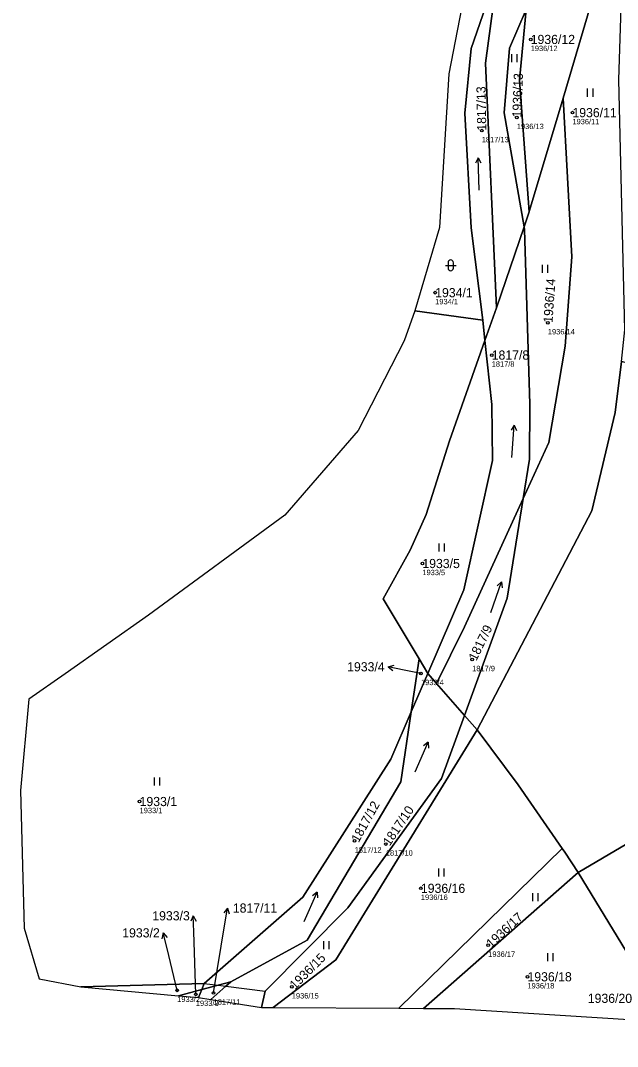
# Model space of a CAD drawing. Extents: x -762274 to -759271, y -1061928 to -1059060.
# Drawn here: x -761807.2 to -761696.5, y -1061424.8 to -1061234.6 of the extents above; entities that cross this region are included whole.
import ezdxf

# ---------------------------------------------------------------- set-up
doc = ezdxf.new("R2010")
doc.units = 0
for name, color, linetype in [('Definiční body', 7, 'Continuous'), ('Hranice parcel', 7, 'Continuous'), ('Parcelní čísla', 7, 'Continuous'), ('Polygon ku', 7, 'Continuous'), ('Polygon parcely', 7, 'Continuous'), ('Pop  PČ popisy', 7, 'Continuous'), ('Vnitřní kresba', 7, 'Continuous'), ('Značky kultur', 7, 'Continuous')]:
    doc.layers.add(name, color=color, linetype=linetype)

msp = doc.modelspace()

# ---------------------------------------------------------------- linework, layer by layer
at = {"layer": 'Definiční body'}
for centre in [(-761712.59, -1061238.12), (-761715.16, -1061252.58), (-761704.85, -1061251.69), (-761721.67, -1061255.03), (-761730.3, -1061285.07), (-761709.4, -1061290.65), (-761719.82, -1061296.64), (-761732.68, -1061335.29), (-761723.44, -1061353.1), (-761732.94, -1061355.68), (-761785.12, -1061379.42), (-761745.24, -1061386.73), (-761739.45, -1061387.3), (-761732.95, -1061395.51), (-761720.46, -1061406.06), (-761713.19, -1061411.92), (-761778.15, -1061414.43), (-761771.4, -1061414.92), (-761756.89, -1061413.78), (-761774.69, -1061415.17)]:
    msp.add_circle(centre, 0.25, dxfattribs=at)
at = {"layer": 'Hranice parcel'}
for p, q in [((-761689.32, -1061190.63), (-761706.57, -1061248.98)), ((-761713.82, -1061272.87), (-761712.88, -1061270.1)), ((-761729.52, -1061273), (-761734.08, -1061288.46)), ((-761718.94, -1061287.87), (-761713.82, -1061272.87)), ((-761721.49, -1061290.2), (-761734.08, -1061288.46)), ((-761718.94, -1061287.87), (-761721.08, -1061293.93)), ((-761721.08, -1061293.93), (-761721.49, -1061290.2)), ((-761758.2, -1061326.33), (-761783.48, -1061344.88)), ((-761734.76, -1061362.81), (-761733.3, -1061352.94)), ((-761731.68, -1061355.66), (-761733.3, -1061352.94)), ((-761731.68, -1061355.66), (-761734.76, -1061362.81)), ((-761731.68, -1061355.66), (-761730.06, -1061357.52)), ((-761730.06, -1061357.52), (-761724.88, -1061363.45)), ((-761805.68, -1061360.47), (-761807.21, -1061377.38)), ((-761724.88, -1061363.45), (-761722.53, -1061366.14)), ((-761807.21, -1061377.38), (-761806.54, -1061402.92)), ((-761703.8, -1061392.56), (-761689.22, -1061383.96)), ((-761737.06, -1061417.75), (-761706.77, -1061388.12)), ((-761732.45, -1061417.78), (-761703.8, -1061392.56)), ((-761688.46, -1061417.76), (-761703.8, -1061392.56)), ((-761806.54, -1061402.92), (-761803.72, -1061412.31)), ((-761803.72, -1061412.31), (-761796.04, -1061413.81)), ((-761796.04, -1061413.81), (-761773.12, -1061413.19)), ((-761796.04, -1061413.81), (-761777.88, -1061415.43)), ((-761777.88, -1061415.43), (-761773.6, -1061414.3)), ((-761773.6, -1061414.3), (-761774.22, -1061415.76)), ((-761773.6, -1061414.3), (-761773.12, -1061413.19)), ((-761777.88, -1061415.43), (-761774.22, -1061415.76)), ((-761774.22, -1061415.76), (-761771.89, -1061416.12)), ((-761771.89, -1061416.12), (-761762.51, -1061417.59)), ((-761762.51, -1061417.59), (-761760.33, -1061417.6)), ((-761760.33, -1061417.6), (-761737.06, -1061417.75)), ((-761737.06, -1061417.75), (-761732.45, -1061417.78)), ((-761732.45, -1061417.78), (-761726.71, -1061417.82)), ((-761726.71, -1061417.82), (-761693.37, -1061419.93))]:
    msp.add_line(p, q, dxfattribs=at)
for points in [[(-761708.56, -1061196.23), (-761722.64, -1061218.01), (-761727.75, -1061244.52), (-761729.52, -1061273)], [(-761718.68, -1061225.44), (-761723.66, -1061239.8), (-761724.81, -1061251.78), (-761723.6, -1061273.04), (-761721.49, -1061290.2)], [(-761718.68, -1061225.44), (-761720.94, -1061242.51), (-761718.94, -1061287.87)], [(-761713.82, -1061272.87), (-761717.48, -1061251.72), (-761716.5, -1061239.74), (-761713.41, -1061232.57)], [(-761713.41, -1061232.57), (-761714.65, -1061245.65), (-761712.88, -1061270.1)], [(-761706.57, -1061248.98), (-761704.98, -1061278.4), (-761706.17, -1061295.02), (-761709.24, -1061312.83), (-761713.97, -1061323.22)], [(-761712.88, -1061270.1), (-761712.8, -1061269.86), (-761706.57, -1061248.98)], [(-761713.97, -1061323.22), (-761712.8, -1061315.92), (-761712.72, -1061305.75), (-761713.74, -1061273.36), (-761713.82, -1061272.87)], [(-761734.08, -1061288.46), (-761736.08, -1061294), (-761744.56, -1061310.65), (-761758.2, -1061326.33)], [(-761733.3, -1061352.94), (-761739.92, -1061341.84), (-761734.97, -1061332.83), (-761732, -1061326.19), (-761727.64, -1061312.52), (-761721.08, -1061293.93)], [(-761721.08, -1061293.93), (-761719.77, -1061305.8), (-761719.68, -1061316.21), (-761725.01, -1061340.2), (-761731.68, -1061355.66)], [(-761722.53, -1061366.14), (-761701.27, -1061325.5), (-761696.94, -1061307.26), (-761695.77, -1061297.85)], [(-761730.06, -1061357.52), (-761724.84, -1061347.05), (-761713.97, -1061323.22)], [(-761713.97, -1061323.22), (-761716.95, -1061341.7), (-761724.88, -1061363.45)], [(-761783.48, -1061344.88), (-761798.94, -1061355.73), (-761805.68, -1061360.47)], [(-761773.12, -1061413.19), (-761754.87, -1061397.18), (-761738.53, -1061371.58), (-761734.76, -1061362.81)], [(-761734.76, -1061362.81), (-761736.68, -1061375.79), (-761754.04, -1061405.14), (-761768.2, -1061412.88)], [(-761762.51, -1061417.59), (-761761.85, -1061414.58), (-761746.52, -1061399.12), (-761729.14, -1061375.15), (-761724.88, -1061363.45)], [(-761760.33, -1061417.6), (-761748.75, -1061408.78), (-761722.53, -1061366.14)], [(-761706.77, -1061388.12), (-761714.92, -1061376.34), (-761722.53, -1061366.14)], [(-761703.8, -1061392.56), (-761706.28, -1061388.83), (-761706.77, -1061388.12)], [(-761768.2, -1061412.88), (-761770.57, -1061413.5), (-761773.6, -1061414.3)], [(-761768.2, -1061412.88), (-761769.12, -1061413.68), (-761771.89, -1061416.12)]]:
    msp.add_lwpolyline(points, dxfattribs=at)
at = {"layer": 'Polygon ku'}
for points in [[(-761722.64, -1061218.01), (-761727.75, -1061244.52), (-761729.52, -1061273), (-761734.08, -1061288.46), (-761736.08, -1061294), (-761744.56, -1061310.65), (-761758.2, -1061326.33), (-761783.48, -1061344.88), (-761798.94, -1061355.73), (-761805.68, -1061360.47), (-761807.21, -1061377.38), (-761806.54, -1061402.92), (-761803.72, -1061412.31), (-761796.04, -1061413.81), (-761777.88, -1061415.43), (-761774.22, -1061415.76), (-761771.89, -1061416.12), (-761762.51, -1061417.59), (-761760.33, -1061417.6), (-761737.06, -1061417.75)], [(-761737.06, -1061417.75), (-761732.45, -1061417.78), (-761726.71, -1061417.82), (-761693.37, -1061419.93), (-761686.89, -1061420.34), (-761678.42, -1061420.88), (-761649.83, -1061423.35), (-761598.9, -1061424.84), (-761577.63, -1061422.31), (-761505.64, -1061398.15)]]:
    msp.add_lwpolyline(points, dxfattribs=at)
at = {"layer": 'Polygon parcely'}
for points in [[(-761695.45, -1061220.62), (-761692.88, -1061207.19), (-761685.57, -1061193.15), (-761665.41, -1061167.51), (-761658.2, -1061157.81), (-761662.44, -1061160.1), (-761669.76, -1061165.89), (-761689.32, -1061190.63), (-761706.57, -1061248.98), (-761704.98, -1061278.4), (-761706.17, -1061295.02), (-761709.24, -1061312.83), (-761713.97, -1061323.22), (-761716.95, -1061341.7), (-761724.88, -1061363.45), (-761722.53, -1061366.14), (-761701.27, -1061325.5), (-761696.94, -1061307.26), (-761695.77, -1061297.85), (-761695.1, -1061291.96), (-761696.24, -1061245.59)], [(-761708.56, -1061196.23), (-761718.68, -1061225.44), (-761720.94, -1061242.51), (-761718.94, -1061287.87), (-761713.82, -1061272.87), (-761717.48, -1061251.72), (-761716.5, -1061239.74), (-761713.41, -1061232.57), (-761711.87, -1061216.24), (-761700.41, -1061196.07), (-761687.83, -1061185.51), (-761684.23, -1061173.13), (-761706.31, -1061192.95)], [(-761706.57, -1061248.98), (-761689.32, -1061190.63), (-761702.58, -1061207.4), (-761713.41, -1061232.57), (-761714.65, -1061245.65), (-761712.88, -1061270.1), (-761712.8, -1061269.86)], [(-761729.52, -1061273), (-761734.08, -1061288.46), (-761721.49, -1061290.2), (-761723.6, -1061273.04), (-761724.81, -1061251.78), (-761723.66, -1061239.8), (-761718.68, -1061225.44), (-761717.21, -1061214.29), (-761708.56, -1061196.23), (-761722.64, -1061218.01), (-761727.75, -1061244.52)], [(-761718.68, -1061225.44), (-761723.66, -1061239.8), (-761724.81, -1061251.78), (-761723.6, -1061273.04), (-761721.49, -1061290.2), (-761721.08, -1061293.93), (-761718.94, -1061287.87), (-761720.94, -1061242.51)], [(-761712.88, -1061270.1), (-761714.65, -1061245.65), (-761713.41, -1061232.57), (-761716.5, -1061239.74), (-761717.48, -1061251.72), (-761713.82, -1061272.87)], [(-761713.97, -1061323.22), (-761709.24, -1061312.83), (-761706.17, -1061295.02), (-761704.98, -1061278.4), (-761706.57, -1061248.98), (-761712.8, -1061269.86), (-761712.88, -1061270.1), (-761713.82, -1061272.87), (-761713.74, -1061273.36), (-761712.72, -1061305.75), (-761712.8, -1061315.92)], [(-761719.77, -1061305.8), (-761719.68, -1061316.21), (-761725.01, -1061340.2), (-761731.68, -1061355.66), (-761730.06, -1061357.52), (-761724.84, -1061347.05), (-761713.97, -1061323.22), (-761712.8, -1061315.92), (-761712.72, -1061305.75), (-761713.74, -1061273.36), (-761713.82, -1061272.87), (-761718.94, -1061287.87), (-761721.08, -1061293.93)], [(-761798.94, -1061355.73), (-761805.68, -1061360.47), (-761807.21, -1061377.38), (-761806.54, -1061402.92), (-761803.72, -1061412.31), (-761796.04, -1061413.81), (-761773.12, -1061413.19), (-761754.87, -1061397.18), (-761738.53, -1061371.58), (-761734.76, -1061362.81), (-761733.3, -1061352.94), (-761739.92, -1061341.84), (-761734.97, -1061332.83), (-761732, -1061326.19), (-761727.64, -1061312.52), (-761721.08, -1061293.93), (-761721.49, -1061290.2), (-761734.08, -1061288.46), (-761736.08, -1061294), (-761744.56, -1061310.65), (-761758.2, -1061326.33), (-761783.48, -1061344.88)], [(-761721.08, -1061293.93), (-761727.64, -1061312.52), (-761732, -1061326.19), (-761734.97, -1061332.83), (-761739.92, -1061341.84), (-761733.3, -1061352.94), (-761731.68, -1061355.66), (-761725.01, -1061340.2), (-761719.68, -1061316.21), (-761719.77, -1061305.8)], [(-761660.29, -1061328.83), (-761680.44, -1061309.11), (-761673.24, -1061303.98), (-761695.77, -1061297.85), (-761696.94, -1061307.26), (-761701.27, -1061325.5), (-761722.53, -1061366.14), (-761714.92, -1061376.34), (-761706.77, -1061388.12), (-761706.28, -1061388.83), (-761703.8, -1061392.56), (-761689.22, -1061383.96), (-761661.07, -1061333.08)], [(-761665.87, -1061362.04), (-761666.64, -1061362.76), (-761668.25, -1061366.06), (-761673.38, -1061374.78), (-761689.22, -1061383.96), (-761703.8, -1061392.56), (-761688.46, -1061417.76), (-761675.03, -1061411.82), (-761669.83, -1061408.68), (-761667.61, -1061405.53), (-761637.9, -1061371.02), (-761604.19, -1061328.46), (-761616.89, -1061314.91), (-761628.76, -1061331.94), (-761633.83, -1061339.64), (-761639.83, -1061347.71), (-761656.5, -1061370.26)], [(-761724.88, -1061363.45), (-761716.95, -1061341.7), (-761713.97, -1061323.22), (-761724.84, -1061347.05), (-761730.06, -1061357.52)], [(-761731.68, -1061355.66), (-761733.3, -1061352.94), (-761734.76, -1061362.81)], [(-761769.12, -1061413.68), (-761771.89, -1061416.12), (-761762.51, -1061417.59), (-761761.85, -1061414.58), (-761746.52, -1061399.12), (-761729.14, -1061375.15), (-761724.88, -1061363.45), (-761730.06, -1061357.52), (-761731.68, -1061355.66), (-761734.76, -1061362.81), (-761736.68, -1061375.79), (-761754.04, -1061405.14), (-761768.2, -1061412.88)], [(-761734.76, -1061362.81), (-761738.53, -1061371.58), (-761754.87, -1061397.18), (-761773.12, -1061413.19), (-761773.6, -1061414.3), (-761770.57, -1061413.5), (-761768.2, -1061412.88), (-761754.04, -1061405.14), (-761736.68, -1061375.79)], [(-761722.53, -1061366.14), (-761724.88, -1061363.45), (-761729.14, -1061375.15), (-761746.52, -1061399.12), (-761761.85, -1061414.58), (-761762.51, -1061417.59), (-761760.33, -1061417.6), (-761748.75, -1061408.78)], [(-761737.06, -1061417.75), (-761706.77, -1061388.12), (-761714.92, -1061376.34), (-761722.53, -1061366.14), (-761748.75, -1061408.78), (-761760.33, -1061417.6)], [(-761703.8, -1061392.56), (-761706.28, -1061388.83), (-761706.77, -1061388.12), (-761737.06, -1061417.75), (-761732.45, -1061417.78)], [(-761693.37, -1061419.93), (-761688.46, -1061417.76), (-761703.8, -1061392.56), (-761732.45, -1061417.78), (-761726.71, -1061417.82)], [(-761771.89, -1061416.12), (-761769.12, -1061413.68), (-761768.2, -1061412.88), (-761770.57, -1061413.5), (-761773.6, -1061414.3), (-761774.22, -1061415.76)], [(-761777.88, -1061415.43), (-761773.6, -1061414.3), (-761773.12, -1061413.19), (-761796.04, -1061413.81)], [(-761774.22, -1061415.76), (-761773.6, -1061414.3), (-761777.88, -1061415.43)]]:
    msp.add_lwpolyline(points, close=True, dxfattribs=at)
at = {"layer": 'Pop  PČ popisy'}
for p, q in [((-761739.02, -1061354.42), (-761737.93, -1061354.13)), ((-761736.08, -1061355.04), (-761739.02, -1061354.42)), ((-761739.02, -1061354.42), (-761738.14, -1061355.11)), ((-761732.94, -1061355.68), (-761736.08, -1061355.04)), ((-761768.84, -1061399.17), (-761769.49, -1061400.08)), ((-761769.31, -1061402.13), (-761768.84, -1061399.17)), ((-761768.84, -1061399.17), (-761768.5, -1061400.23)), ((-761775.17, -1061400.61), (-761775.63, -1061401.63)), ((-761775.06, -1061403.61), (-761775.17, -1061400.61)), ((-761775.17, -1061400.61), (-761774.63, -1061401.59)), ((-761771.4, -1061414.92), (-761769.31, -1061402.13)), ((-761780.75, -1061403.78), (-761780.99, -1061404.87)), ((-761780.02, -1061406.69), (-761780.75, -1061403.78)), ((-761780.75, -1061403.78), (-761780.02, -1061404.63)), ((-761774.69, -1061415.17), (-761775.06, -1061403.61)), ((-761778.15, -1061414.43), (-761780.02, -1061406.69))]:
    msp.add_line(p, q, dxfattribs=at)
at = {"layer": 'Vnitřní kresba'}
for p, q in [((-761773.12, -1061413.19), (-761770.57, -1061413.5)), ((-761770.57, -1061413.5), (-761769.12, -1061413.68)), ((-761769.12, -1061413.68), (-761761.85, -1061414.58))]:
    msp.add_line(p, q, dxfattribs=at)
at = {"layer": 'Značky kultur'}
for p, q in [((-761716.09, -1061242.34), (-761716.09, -1061240.84)), ((-761715.09, -1061242.34), (-761715.09, -1061240.84)), ((-761702.03, -1061248.73), (-761702.03, -1061247.23)), ((-761701.03, -1061248.73), (-761701.03, -1061247.23)), ((-761722.36, -1061260.05), (-761722.82, -1061261.05)), ((-761722.15, -1061266.05), (-761722.36, -1061260.05)), ((-761722.36, -1061260.05), (-761721.82, -1061261.01)), ((-761727.92, -1061279.51), (-761727.92, -1061280.51)), ((-761726.92, -1061280.51), (-761726.92, -1061279.51)), ((-761728.42, -1061280.01), (-761726.42, -1061280.01)), ((-761710.4, -1061281.4), (-761710.4, -1061279.9)), ((-761709.4, -1061281.4), (-761709.4, -1061279.9)), ((-761715.66, -1061309.64), (-761716.23, -1061310.58)), ((-761716.08, -1061315.63), (-761715.66, -1061309.64)), ((-761715.66, -1061309.64), (-761715.23, -1061310.65)), ((-761729.57, -1061333.09), (-761729.57, -1061331.59)), ((-761728.57, -1061333.09), (-761728.57, -1061331.59)), ((-761719.97, -1061344.35), (-761718.02, -1061338.68)), ((-761718.02, -1061338.68), (-761718.81, -1061339.44)), ((-761718.02, -1061338.68), (-761717.86, -1061339.77)), ((-761734.04, -1061373.9), (-761731.59, -1061368.42)), ((-761731.59, -1061368.42), (-761732.45, -1061369.11)), ((-761731.59, -1061368.42), (-761731.53, -1061369.51)), ((-761782.35, -1061376.44), (-761782.35, -1061374.94)), ((-761781.35, -1061376.44), (-761781.35, -1061374.94)), ((-761729.65, -1061393.31), (-761729.65, -1061391.81)), ((-761728.65, -1061393.31), (-761728.65, -1061391.81)), ((-761754.62, -1061401.69), (-761752.19, -1061396.21)), ((-761752.19, -1061396.21), (-761753.04, -1061396.9)), ((-761752.19, -1061396.21), (-761752.12, -1061397.3)), ((-761712.2, -1061397.92), (-761712.2, -1061396.42)), ((-761711.2, -1061397.92), (-761711.2, -1061396.42)), ((-761750.95, -1061406.81), (-761750.95, -1061405.31)), ((-761749.95, -1061406.81), (-761749.95, -1061405.31)), ((-761709.41, -1061409.01), (-761709.41, -1061407.51)), ((-761708.41, -1061409.01), (-761708.41, -1061407.51))]:
    msp.add_line(p, q, dxfattribs=at)
for centre, start, end in [((-761727.42, -1061279.51), 0, 180), ((-761727.42, -1061280.51), 180, 359.9879)]:
    msp.add_arc(centre, 0.5, start, end, dxfattribs=at)

# ---------------------------------------------------------------- texts
at = {"layer": 'Definiční body'}
for s, p in [('1936/12', (-761712.59, -1061240.28)), ('1936/11', (-761704.85, -1061253.85)), ('1936/13', (-761715.16, -1061254.74)), ('1817/13', (-761721.67, -1061257.19)), ('1934/1', (-761730.3, -1061287.23)), ('1936/14', (-761709.4, -1061292.81)), ('1817/8', (-761719.82, -1061298.8)), ('1933/5', (-761732.68, -1061337.45)), ('1817/9', (-761723.44, -1061355.26)), ('1933/4', (-761732.94, -1061357.84)), ('1933/1', (-761785.12, -1061381.58)), ('1817/12', (-761745.24, -1061388.89)), ('1817/10', (-761739.45, -1061389.46)), ('1936/16', (-761732.95, -1061397.67)), ('1936/17', (-761720.46, -1061408.22)), ('1936/15', (-761756.89, -1061415.94)), ('1936/18', (-761713.19, -1061414.08)), ('1933/2', (-761778.15, -1061416.59)), ('1933/3', (-761774.69, -1061417.33)), ('1817/11', (-761771.4, -1061417.08))]:
    msp.add_text(s, height=1, dxfattribs=at).set_placement(p)
at = {"layer": 'Parcelní čísla'}
for s, p in [('1936/12', (-761712.59, -1061238.97)), ('1936/11', (-761704.85, -1061252.54)), ('1934/1', (-761730.3, -1061285.92)), ('1817/8', (-761719.82, -1061297.49)), ('1933/5', (-761732.68, -1061336.14)), ('1933/4', (-761746.63, -1061355.29)), ('1933/1', (-761785.12, -1061380.27)), ('1936/16', (-761732.95, -1061396.36)), ('1933/3', (-761782.77, -1061401.46)), ('1817/11', (-761767.83, -1061400.02)), ('1933/2', (-761788.34, -1061404.62)), ('1936/18', (-761713.19, -1061412.77)), ('1936/20', (-761702, -1061416.76))]:
    msp.add_text(s, height=1.7, dxfattribs=at).set_placement(p)
for s, rotation, p in [('1936/13', 88, (-761714.31, -1061252.61)), ('1817/13', 91, (-761720.82, -1061255.02)), ('1936/14', 86, (-761708.55, -1061290.71)), ('1817/9', 64, (-761722.68, -1061353.47)), ('1817/12', 61, (-761744.5, -1061387.14)), ('1817/10', 56, (-761738.74, -1061387.77)), ('1936/17', 43, (-761719.88, -1061406.68)), ('1936/15', 45, (-761756.29, -1061414.38))]:
    msp.add_text(s, height=1.7, rotation=rotation, dxfattribs=at).set_placement(p)

doc.saveas('drawing.dxf')
